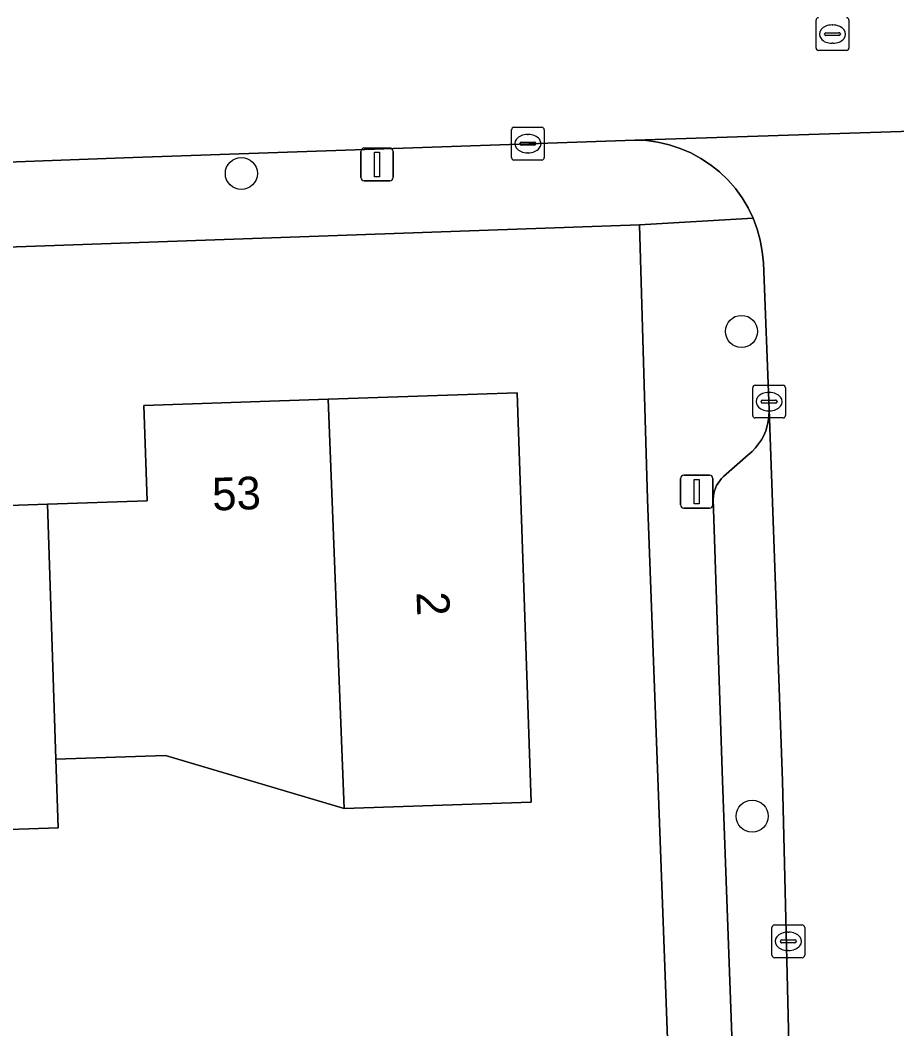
# Model space of a CAD drawing. Extents: x 161084 to 161928, y 385354 to 386522.
# Drawn here: x 161611.48 to 161638.26, y 386448.94 to 386479.76 of the extents above; entities that cross this region are included whole.
import ezdxf

# ---------------------------------------------------------------- set-up
doc = ezdxf.new("R2010")
doc.units = 0
for name, color, linetype in [('IMGEO_Boom', 7, 'Continuous'), ('IMGEO_Erf', 7, 'Continuous'), ('IMGEO_Kolk', 7, 'Continuous'), ('IMGEO_Lichtmast', 7, 'Continuous'), ('IMGEO_Muur', 7, 'Continuous'), ('IMGEO_Pand', 7, 'Continuous'), ('IMGEO_Pand_nummerreeks', 7, 'Continuous'), ('IMGEO_Parkeervlak_open', 7, 'Continuous'), ('IMGEO_Rijbaan_lokaal_open', 7, 'Continuous'), ('IMGEO_Rioolput', 7, 'Continuous'), ('IMGEO_Voetpad_open', 7, 'Continuous')]:
    doc.layers.add(name, color=color, linetype=linetype)

msp = doc.modelspace()

# ---------------------------------------------------------------- linework, layer by layer
at = {"layer": 'IMGEO_Boom'}
for centre in [(161618.233, 386475.074), (161633.514, 386470.248), (161633.841, 386455.435)]:
    msp.add_circle(centre, 0.489, dxfattribs=at)
at = {"layer": 'IMGEO_Erf'}
msp.add_lwpolyline([(161631.468, 386442.867), (161630.642, 386465.121), (161630.394, 386473.506), (161567.522, 386471.288), (161567.994, 386457.272), (161568.518, 386442.6), (161570.26, 386393.761), (161572.389, 386335.756), (161635.223, 386338.014), (161632.968, 386402.53)], close=True, dxfattribs=at)
msp.add_lwpolyline([(161609.351, 386464.872), (161612.309, 386464.972), (161615.357, 386465.075), (161615.258, 386467.983), (161620.884, 386468.173), (161626.661, 386468.369), (161627.084, 386455.863), (161621.376, 386455.669), (161615.918, 386457.288), (161612.563, 386457.177), (161612.634, 386455.082), (161603.933, 386454.786)], dxfattribs=at)
at = {"layer": 'IMGEO_Kolk'}
for p, q in [((161626.563, 386476.485), (161627.415, 386476.485)), ((161626.488, 386475.559), (161626.488, 386476.411)), ((161626.976, 386476.265), (161627.001, 386476.265)), ((161627.489, 386476.411), (161627.489, 386475.559)), ((161626.747, 386475.979), (161626.747, 386475.991)), ((161627.185, 386475.942), (161626.787, 386475.942)), ((161626.79, 386476.028), (161627.188, 386476.028)), ((161627.231, 386475.991), (161627.231, 386475.979)), ((161626.999, 386475.705), (161626.974, 386475.705)), ((161627.415, 386475.485), (161626.563, 386475.485)), ((161633.859, 386467.677), (161633.859, 386468.529)), ((161633.934, 386468.603), (161634.786, 386468.603)), ((161634.86, 386468.529), (161634.86, 386467.677)), ((161634.347, 386468.383), (161634.372, 386468.383)), ((161634.118, 386468.097), (161634.118, 386468.109)), ((161634.556, 386468.06), (161634.158, 386468.06)), ((161634.161, 386468.146), (161634.559, 386468.146)), ((161634.602, 386468.109), (161634.602, 386468.097)), ((161634.786, 386467.603), (161633.934, 386467.603)), ((161634.37, 386467.823), (161634.345, 386467.823)), ((161634.445, 386451.185), (161634.445, 386452.037)), ((161634.52, 386452.111), (161635.372, 386452.111)), ((161634.933, 386451.891), (161634.958, 386451.891)), ((161635.446, 386452.037), (161635.446, 386451.185)), ((161634.704, 386451.605), (161634.704, 386451.617)), ((161635.142, 386451.568), (161634.744, 386451.568)), ((161634.747, 386451.654), (161635.145, 386451.654)), ((161635.188, 386451.617), (161635.188, 386451.605)), ((161634.956, 386451.331), (161634.931, 386451.331)), ((161635.372, 386451.111), (161634.52, 386451.111))]:
    msp.add_line(p, q, dxfattribs=at)
for points in [[(161626.563, 386476.485), (161627.415, 386476.485)], [(161626.488, 386475.559), (161626.488, 386476.411)], [(161627.489, 386476.411), (161627.489, 386475.559)], [(161627.415, 386475.485), (161626.563, 386475.485)], [(161633.859, 386467.677), (161633.859, 386468.529)], [(161633.934, 386468.603), (161634.786, 386468.603)], [(161634.86, 386468.529), (161634.86, 386467.677)], [(161634.786, 386467.603), (161633.934, 386467.603)], [(161634.445, 386451.185), (161634.445, 386452.037)], [(161634.52, 386452.111), (161635.372, 386452.111)], [(161635.446, 386452.037), (161635.446, 386451.185)], [(161635.372, 386451.111), (161634.52, 386451.111)]]:
    msp.add_lwpolyline(points, dxfattribs=at)
for centre, radius, start, end in [((161626.565, 386476.409), 0.0765, 91.552, 178.448), ((161626.565, 386476.409), 0.0765, 91.552, 178.448), ((161627.413, 386476.409), 0.0765, 1.552, 88.448), ((161627.413, 386476.409), 0.0765, 1.552, 88.448), ((161626.787, 386475.988), 0.0403, 85.8775, 175.7526), ((161626.784, 386475.978), 0.0366, 178.938, 274.7102), ((161627.188, 386475.985), 0.043, 264.8664, 352.4533), ((161627.192, 386475.99), 0.0386, 1.7309, 96.639), ((161626.565, 386475.561), 0.0765, 181.552, 268.448), ((161626.565, 386475.561), 0.0765, 181.552, 268.448), ((161627.413, 386475.561), 0.0765, 271.552, 358.448), ((161627.413, 386475.561), 0.0765, 271.552, 358.448), ((161633.936, 386468.527), 0.0765, 91.552, 178.448), ((161633.936, 386468.527), 0.0765, 91.552, 178.448), ((161634.784, 386468.527), 0.0765, 1.552, 88.448), ((161634.784, 386468.527), 0.0765, 1.552, 88.448), ((161634.158, 386468.106), 0.0403, 85.8775, 175.7526), ((161634.155, 386468.096), 0.0366, 178.938, 274.7102), ((161634.559, 386468.103), 0.043, 264.8664, 352.4533), ((161634.563, 386468.108), 0.0386, 1.7309, 96.639), ((161633.936, 386467.679), 0.0765, 181.552, 268.448), ((161633.936, 386467.679), 0.0765, 181.552, 268.448), ((161634.784, 386467.679), 0.0765, 271.552, 358.448), ((161634.784, 386467.679), 0.0765, 271.552, 358.448), ((161634.522, 386452.035), 0.0765, 91.552, 178.448), ((161634.522, 386452.035), 0.0765, 91.552, 178.448), ((161635.37, 386452.035), 0.0765, 1.552, 88.448), ((161635.37, 386452.035), 0.0765, 1.552, 88.448), ((161634.744, 386451.614), 0.0403, 85.8775, 175.7526), ((161634.741, 386451.604), 0.0366, 178.938, 274.7102), ((161635.145, 386451.611), 0.043, 264.8664, 352.4533), ((161635.149, 386451.616), 0.0386, 1.7309, 96.639), ((161634.522, 386451.187), 0.0765, 181.552, 268.448), ((161634.522, 386451.187), 0.0765, 181.552, 268.448), ((161635.37, 386451.187), 0.0765, 271.552, 358.448), ((161635.37, 386451.187), 0.0765, 271.552, 358.448)]:
    msp.add_arc(centre, radius, start, end, dxfattribs=at)
for centre, major_axis, ratio, start_param, end_param in [((161626.975, 386475.985), (-0.387, 0.002), 0.722429, 4.712389, 7.853982), ((161627, 386475.985), (-0.39, 0.002), 0.717154, 1.570796, 4.712389), ((161634.346, 386468.103), (-0.387, 0.002), 0.722429, 4.712389, 7.853982), ((161634.371, 386468.103), (-0.39, 0.002), 0.717154, 1.570796, 4.712389), ((161634.932, 386451.611), (-0.387, 0.002), 0.722429, 4.712389, 7.853982), ((161634.957, 386451.611), (-0.39, 0.002), 0.717154, 1.570796, 4.712389)]:
    msp.add_ellipse(centre, major_axis=major_axis, ratio=ratio, start_param=start_param, end_param=end_param, dxfattribs=at)
at = {"layer": 'IMGEO_Lichtmast'}
for p, q in [((161621.884, 386474.95), (161621.884, 386475.75)), ((161621.884, 386475.75), (161621.884, 386474.95)), ((161621.984, 386475.85), (161622.774, 386475.85)), ((161622.774, 386475.85), (161621.984, 386475.85)), ((161622.874, 386475.75), (161622.874, 386474.95)), ((161622.874, 386474.95), (161622.874, 386475.75)), ((161622.774, 386474.85), (161621.984, 386474.85)), ((161621.984, 386474.85), (161622.774, 386474.85)), ((161631.649, 386464.952), (161631.649, 386465.752)), ((161631.649, 386465.752), (161631.649, 386464.952)), ((161631.749, 386465.852), (161632.539, 386465.852)), ((161632.539, 386465.852), (161631.749, 386465.852)), ((161632.639, 386465.752), (161632.639, 386464.952)), ((161632.639, 386464.952), (161632.639, 386465.752)), ((161632.539, 386464.852), (161631.749, 386464.852)), ((161631.749, 386464.852), (161632.539, 386464.852))]:
    msp.add_line(p, q, dxfattribs=at)
for points in [[(161622.304, 386475.725), (161622.454, 386475.725), (161622.454, 386474.975), (161622.304, 386474.975), (161622.304, 386475.725)], [(161632.069, 386465.727), (161632.219, 386465.727), (161632.219, 386464.977), (161632.069, 386464.977), (161632.069, 386465.727)]]:
    msp.add_lwpolyline(points, dxfattribs=at)
for centre, start, end in [((161621.984, 386475.75), 90, 180), ((161621.984, 386475.75), 90, 180), ((161622.774, 386475.75), 0, 90), ((161622.774, 386475.75), 360, 90), ((161621.984, 386474.95), 180, 270), ((161621.984, 386474.95), 180, 270), ((161622.774, 386474.95), 270, 0), ((161622.774, 386474.95), 270, 0), ((161631.749, 386465.752), 90, 180), ((161631.749, 386465.752), 90, 180), ((161632.539, 386465.752), 0, 90), ((161632.539, 386465.752), 360, 90), ((161631.749, 386464.952), 180, 270), ((161631.749, 386464.952), 180, 270), ((161632.539, 386464.952), 270, 0), ((161632.539, 386464.952), 270, 0)]:
    msp.add_arc(centre, 0.1, start, end, dxfattribs=at)
at = {"layer": 'IMGEO_Muur'}
msp.add_lwpolyline([(161630.642, 386465.121), (161631.468, 386442.867)], dxfattribs=at)
at = {"layer": 'IMGEO_Pand'}
for points in [[(161620.884, 386468.173), (161615.258, 386467.983), (161615.357, 386465.075), (161612.309, 386464.972), (161612.563, 386457.177), (161615.918, 386457.288), (161621.376, 386455.669)], [(161621.376, 386455.669), (161627.084, 386455.863), (161626.661, 386468.369), (161620.884, 386468.173)], [(161612.309, 386464.972), (161609.351, 386464.872), (161609.253, 386467.781), (161603.484, 386467.586), (161603.933, 386454.786), (161612.634, 386455.082), (161612.563, 386457.177)]]:
    msp.add_lwpolyline(points, close=True, dxfattribs=at)
at = {"layer": 'IMGEO_Parkeervlak_open'}
msp.add_lwpolyline([(161635.024, 386445.959), (161634.765, 386456.518), (161634.361, 386467.857), (161634.362, 386467.813), (161634.355, 386467.66), (161634.335, 386467.508), (161634.301, 386467.359), (161634.254, 386467.213), (161634.194, 386467.072), (161634.122, 386466.937), (161634.037, 386466.809), (161633.942, 386466.689), (161633.837, 386466.578), (161633.722, 386466.477), (161632.967, 386465.81), (161632.905, 386465.749), (161632.85, 386465.683), (161632.8, 386465.613), (161632.756, 386465.538), (161632.72, 386465.459), (161632.691, 386465.378), (161632.669, 386465.294), (161632.655, 386465.209), (161632.648, 386465.123), (161632.938, 386456.517), (161633.325, 386445.943)], dxfattribs=at)
at = {"layer": 'IMGEO_Rijbaan_lokaal_open'}
for points in [[(161608.876, 386475.337), (161614.932, 386475.557), (161629.956, 386476.083), (161630.26, 386476.094), (161643.094, 386476.513), (161649.036, 386476.744), (161652.823, 386476.881), (161657.82, 386477.051), (161663.887, 386477.262), (161667.88, 386477.398), (161671.673, 386477.531), (161672.12, 386477.558), (161675.901, 386477.674), (161677.915, 386477.746), (161681.696, 386477.88), (161682.97, 386477.922), (161686.747, 386478.062), (161691.911, 386478.237), (161697.997, 386478.451), (161701.776, 386478.586), (161705.568, 386478.721), (161706.026, 386478.736), (161709.799, 386478.886), (161713.452, 386478.971)], [(161643.094, 386476.513), (161630.26, 386476.094), (161630.612, 386476.077), (161630.961, 386476.029), (161631.304, 386475.95), (161631.639, 386475.84), (161631.963, 386475.701), (161632.273, 386475.534), (161632.567, 386475.34), (161632.842, 386475.12), (161633.097, 386474.876), (161633.328, 386474.611), (161633.536, 386474.326), (161633.716, 386474.024), (161633.87, 386473.707), (161633.994, 386473.377), (161634.088, 386473.037), (161634.152, 386472.691), (161634.184, 386472.34), (161634.361, 386467.857), (161634.765, 386456.518), (161635.024, 386445.959)]]:
    msp.add_lwpolyline(points, dxfattribs=at)
at = {"layer": 'IMGEO_Rioolput'}
for p, q in [((161635.795, 386478.906), (161635.795, 386479.758)), ((161636.283, 386479.612), (161636.308, 386479.612)), ((161636.796, 386479.758), (161636.796, 386478.906)), ((161636.054, 386479.326), (161636.054, 386479.338)), ((161636.492, 386479.289), (161636.094, 386479.289)), ((161636.097, 386479.375), (161636.495, 386479.375)), ((161636.538, 386479.338), (161636.538, 386479.326)), ((161636.306, 386479.052), (161636.281, 386479.052)), ((161636.722, 386478.832), (161635.87, 386478.832))]:
    msp.add_line(p, q, dxfattribs=at)
for points in [[(161635.795, 386478.906), (161635.795, 386479.758)], [(161636.796, 386479.758), (161636.796, 386478.906)], [(161636.722, 386478.832), (161635.87, 386478.832)]]:
    msp.add_lwpolyline(points, dxfattribs=at)
for centre, radius, start, end in [((161635.872, 386479.756), 0.0765, 91.552, 178.448), ((161635.872, 386479.756), 0.0765, 91.552, 178.448), ((161636.72, 386479.756), 0.0765, 1.552, 88.448), ((161636.72, 386479.756), 0.0765, 1.552, 88.448), ((161636.094, 386479.335), 0.0403, 85.8775, 175.7526), ((161636.091, 386479.325), 0.0366, 178.938, 274.7102), ((161636.495, 386479.332), 0.043, 264.8664, 352.4533), ((161636.499, 386479.337), 0.0386, 1.7309, 96.639), ((161635.872, 386478.908), 0.0765, 181.552, 268.448), ((161635.872, 386478.908), 0.0765, 181.552, 268.448), ((161636.72, 386478.908), 0.0765, 271.552, 358.448), ((161636.72, 386478.908), 0.0765, 271.552, 358.448)]:
    msp.add_arc(centre, radius, start, end, dxfattribs=at)
for centre, major_axis, ratio, start_param, end_param in [((161636.282, 386479.332), (-0.387, 0.002), 0.722429, 4.712389, 7.853982), ((161636.307, 386479.332), (-0.39, 0.002), 0.717154, 1.570796, 4.712389)]:
    msp.add_ellipse(centre, major_axis=major_axis, ratio=ratio, start_param=start_param, end_param=end_param, dxfattribs=at)
at = {"layer": 'IMGEO_Voetpad_open'}
for points in [[(161567.522, 386471.288), (161630.394, 386473.506), (161633.87, 386473.707), (161633.716, 386474.024), (161633.536, 386474.326), (161633.328, 386474.611), (161633.097, 386474.876), (161632.842, 386475.12), (161632.567, 386475.34), (161632.273, 386475.534), (161631.963, 386475.701), (161631.639, 386475.84), (161631.304, 386475.95), (161630.961, 386476.029), (161630.612, 386476.077), (161630.26, 386476.094), (161629.956, 386476.083), (161614.932, 386475.557), (161608.876, 386475.337)], [(161633.325, 386445.943), (161632.938, 386456.517), (161632.648, 386465.123), (161632.655, 386465.209), (161632.669, 386465.294), (161632.691, 386465.378), (161632.72, 386465.459), (161632.756, 386465.538), (161632.8, 386465.613), (161632.85, 386465.683), (161632.905, 386465.749), (161632.967, 386465.81), (161633.722, 386466.477), (161633.837, 386466.578), (161633.942, 386466.689), (161634.037, 386466.809), (161634.122, 386466.937), (161634.194, 386467.072), (161634.254, 386467.213), (161634.301, 386467.359), (161634.335, 386467.508), (161634.355, 386467.66), (161634.362, 386467.813), (161634.361, 386467.857), (161634.184, 386472.34), (161634.152, 386472.691), (161634.088, 386473.037), (161633.994, 386473.377), (161633.87, 386473.707), (161630.394, 386473.506), (161630.642, 386465.121), (161631.468, 386442.867)]]:
    msp.add_lwpolyline(points, dxfattribs=at)

# ---------------------------------------------------------------- texts
at = {"layer": 'IMGEO_Pand_nummerreeks'}
for s, rotation, p in [('53', 1.9388, (161617.356, 386464.772)), ('2', 271.9372, (161623.585, 386462.282))]:
    msp.add_text(s, height=1, rotation=rotation, dxfattribs=at).set_placement(p)

doc.saveas('drawing.dxf')
